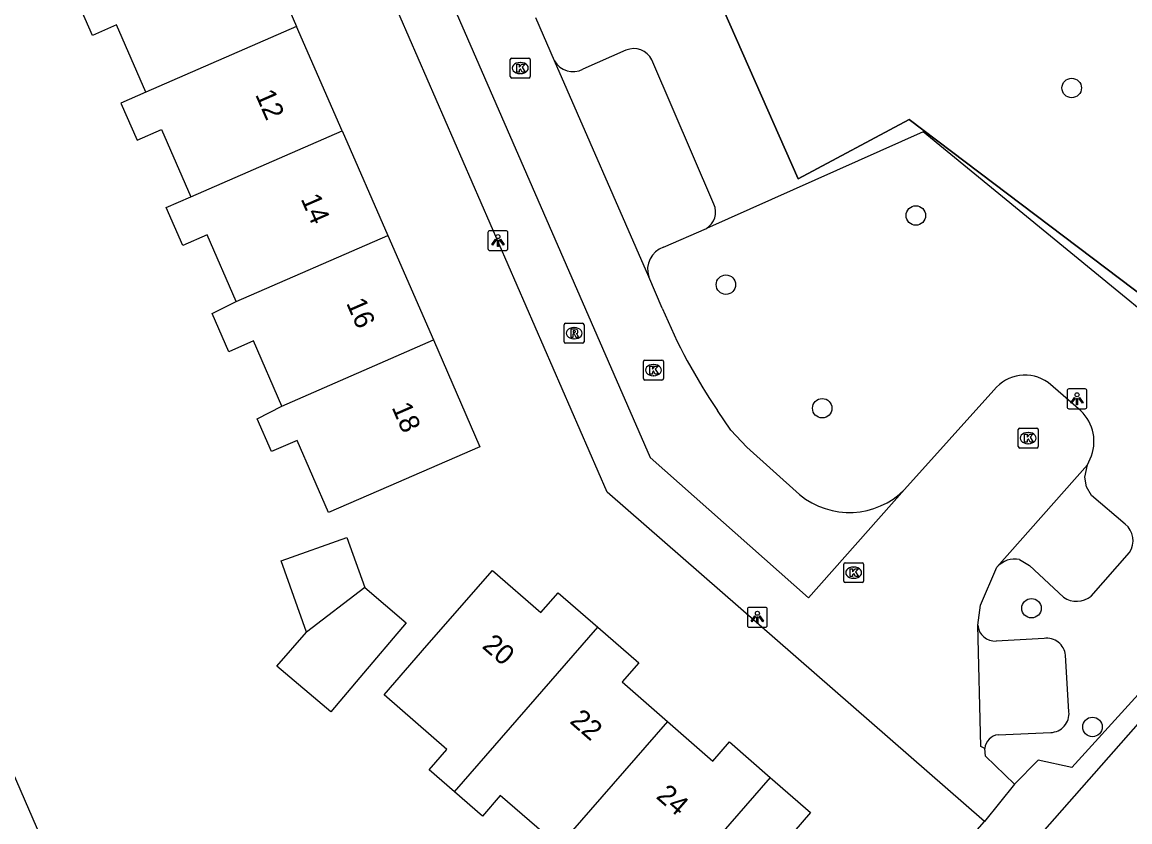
# Model space of a CAD drawing. Extents: x 158474 to 159560, y 388525 to 389605.
# Drawn here: x 158933.9 to 158989.5, y 388910.6 to 388950.7 of the extents above; entities that cross this region are included whole.
import ezdxf

# ---------------------------------------------------------------- set-up
doc = ezdxf.new("R2010")
doc.units = 0
for name, color, linetype in [('IMGEO_Boom', 7, 'Continuous'), ('IMGEO_Fietspad_gesloten', 7, 'Continuous'), ('IMGEO_Groenvoorziening', 7, 'Continuous'), ('IMGEO_Hek', 7, 'Continuous'), ('IMGEO_Kolk', 7, 'Continuous'), ('IMGEO_Lichtpunt', 7, 'Continuous'), ('IMGEO_Pand', 7, 'Continuous'), ('IMGEO_Pand_nummerreeks', 7, 'Continuous'), ('IMGEO_Parkeervlak_open', 7, 'Continuous'), ('IMGEO_Rijbaan_lokaal_open', 7, 'Continuous'), ('IMGEO_Rioolput', 7, 'Continuous'), ('IMGEO_Voetpad_open', 7, 'Continuous')]:
    doc.layers.add(name, color=color, linetype=linetype)

msp = doc.modelspace()

# ---------------------------------------------------------------- linework, layer by layer
at = {"layer": 'IMGEO_Boom'}
for centre in [(158986.575, 388947.388), (158978.753, 388940.986), (158969.222, 388937.515), (158974.056, 388931.312), (158984.558, 388921.273), (158987.617, 388915.314)]:
    msp.add_circle(centre, 0.489, dxfattribs=at)
at = {"layer": 'IMGEO_Fietspad_gesloten'}
msp.add_lwpolyline([(158982.556, 388907.1), (158984.126, 388908.89), (158991.035, 388916.747), (158993.803, 388919.761), (158997.258, 388923.376), (159000, 388926.236), (159000.439, 388926.694), (159004.156, 388930.365), (159007.355, 388933.494), (159010.208, 388936.145), (159013.072, 388938.778), (159015.935, 388941.39), (159018.694, 388943.743), (159033.647, 388956.597), (159049.939, 388970.49), (159054.573, 388974.475), (159070.579, 388988.241), (159084.209, 389000), (159114.372, 389026.022)], dxfattribs=at)
at = {"layer": 'IMGEO_Groenvoorziening'}
for points in [[(158962.621, 388965.988), (158972.851, 388942.824), (158978.418, 388945.81), (159000.966, 388928.748)], [(159000.154, 388927.952), (158979.119, 388945.188), (158968.242, 388940.342)]]:
    msp.add_lwpolyline(points, dxfattribs=at)
at = {"layer": 'IMGEO_Hek'}
msp.add_lwpolyline([(159000.966, 388928.748), (158978.418, 388945.81), (158972.851, 388942.824), (158962.621, 388965.988)], dxfattribs=at)
at = {"layer": 'IMGEO_Kolk'}
for p, q in [((158958.403, 388947.962), (158958.403, 388948.814)), ((158958.478, 388948.888), (158959.33, 388948.888)), ((158958.891, 388948.668), (158958.916, 388948.668)), ((158959.404, 388948.814), (158959.404, 388947.962)), ((158958.914, 388948.108), (158958.889, 388948.108)), ((158959.33, 388947.888), (158958.478, 388947.888)), ((158965.087, 388932.8), (158965.087, 388933.652)), ((158965.162, 388933.726), (158966.014, 388933.726)), ((158966.088, 388933.652), (158966.088, 388932.8)), ((158965.575, 388933.506), (158965.6, 388933.506)), ((158966.014, 388932.726), (158965.162, 388932.726)), ((158965.598, 388932.946), (158965.573, 388932.946)), ((158983.969, 388930.313), (158984.821, 388930.313)), ((158983.894, 388929.387), (158983.894, 388930.239)), ((158984.382, 388930.093), (158984.407, 388930.093)), ((158984.895, 388930.239), (158984.895, 388929.387)), ((158984.821, 388929.313), (158983.969, 388929.313)), ((158984.405, 388929.533), (158984.38, 388929.533)), ((158975.133, 388922.632), (158975.133, 388923.484)), ((158975.208, 388923.558), (158976.06, 388923.558)), ((158975.621, 388923.338), (158975.646, 388923.338)), ((158976.134, 388923.484), (158976.134, 388922.632)), ((158976.06, 388922.558), (158975.208, 388922.558)), ((158975.644, 388922.778), (158975.619, 388922.778))]:
    msp.add_line(p, q, dxfattribs=at)
for points in [[(158958.403, 388947.962), (158958.403, 388948.814)], [(158958.478, 388948.888), (158959.33, 388948.888)], [(158959.404, 388948.814), (158959.404, 388947.962)], [(158958.724, 388948.588), (158958.847, 388948.588), (158958.847, 388948.437), (158958.977, 388948.588), (158959.141, 388948.588), (158958.995, 388948.437), (158959.148, 388948.188), (158958.996, 388948.188), (158958.911, 388948.352), (158958.847, 388948.285), (158958.847, 388948.188), (158958.724, 388948.188), (158958.724, 388948.588)], [(158959.33, 388947.888), (158958.478, 388947.888)], [(158965.087, 388932.8), (158965.087, 388933.652)], [(158965.162, 388933.726), (158966.014, 388933.726)], [(158966.088, 388933.652), (158966.088, 388932.8)], [(158965.408, 388933.426), (158965.531, 388933.426), (158965.531, 388933.275), (158965.661, 388933.426), (158965.825, 388933.426), (158965.679, 388933.275), (158965.832, 388933.026), (158965.68, 388933.026), (158965.595, 388933.19), (158965.531, 388933.123), (158965.531, 388933.026), (158965.408, 388933.026), (158965.408, 388933.426)], [(158966.014, 388932.726), (158965.162, 388932.726)], [(158983.969, 388930.313), (158984.821, 388930.313)], [(158983.894, 388929.387), (158983.894, 388930.239)], [(158984.215, 388930.013), (158984.338, 388930.013), (158984.338, 388929.862), (158984.468, 388930.013), (158984.632, 388930.013), (158984.486, 388929.862), (158984.639, 388929.613), (158984.487, 388929.613), (158984.402, 388929.777), (158984.338, 388929.71), (158984.338, 388929.613), (158984.215, 388929.613), (158984.215, 388930.013)], [(158984.895, 388930.239), (158984.895, 388929.387)], [(158984.821, 388929.313), (158983.969, 388929.313)], [(158975.133, 388922.632), (158975.133, 388923.484)], [(158975.208, 388923.558), (158976.06, 388923.558)], [(158975.454, 388923.258), (158975.577, 388923.258), (158975.577, 388923.107), (158975.707, 388923.258), (158975.871, 388923.258), (158975.725, 388923.107), (158975.878, 388922.858), (158975.726, 388922.858), (158975.641, 388923.022), (158975.577, 388922.955), (158975.577, 388922.858), (158975.454, 388922.858), (158975.454, 388923.258)], [(158976.134, 388923.484), (158976.134, 388922.632)], [(158976.06, 388922.558), (158975.208, 388922.558)]]:
    msp.add_lwpolyline(points, dxfattribs=at)
for centre, start, end in [((158958.48, 388948.812), 91.552, 178.448), ((158958.48, 388948.812), 91.552, 178.448), ((158959.328, 388948.812), 1.552, 88.448), ((158959.328, 388948.812), 1.552, 88.448), ((158958.48, 388947.964), 181.552, 268.448), ((158958.48, 388947.964), 181.552, 268.448), ((158959.328, 388947.964), 271.552, 358.448), ((158959.328, 388947.964), 271.552, 358.448), ((158965.164, 388933.65), 91.552, 178.448), ((158965.164, 388933.65), 91.552, 178.448), ((158966.012, 388933.65), 1.552, 88.448), ((158966.012, 388933.65), 1.552, 88.448), ((158965.164, 388932.802), 181.552, 268.448), ((158965.164, 388932.802), 181.552, 268.448), ((158966.012, 388932.802), 271.552, 358.448), ((158966.012, 388932.802), 271.552, 358.448), ((158983.971, 388930.237), 91.552, 178.448), ((158983.971, 388930.237), 91.552, 178.448), ((158984.819, 388930.237), 1.552, 88.448), ((158984.819, 388930.237), 1.552, 88.448), ((158983.971, 388929.389), 181.552, 268.448), ((158983.971, 388929.389), 181.552, 268.448), ((158984.819, 388929.389), 271.552, 358.448), ((158984.819, 388929.389), 271.552, 358.448), ((158975.21, 388923.482), 91.552, 178.448), ((158975.21, 388923.482), 91.552, 178.448), ((158976.058, 388923.482), 1.552, 88.448), ((158976.058, 388923.482), 1.552, 88.448), ((158975.21, 388922.634), 181.552, 268.448), ((158975.21, 388922.634), 181.552, 268.448), ((158976.058, 388922.634), 271.552, 358.448), ((158976.058, 388922.634), 271.552, 358.448)]:
    msp.add_arc(centre, 0.0765, start, end, dxfattribs=at)
for centre, major_axis, ratio, start_param, end_param in [((158958.89, 388948.388), (-0.387, 0.002), 0.722429, 4.712389, 7.853982), ((158958.915, 388948.388), (-0.39, 0.002), 0.717154, 1.570796, 4.712389), ((158965.574, 388933.226), (-0.387, 0.002), 0.722429, 4.712389, 7.853982), ((158965.599, 388933.226), (-0.39, 0.002), 0.717154, 1.570796, 4.712389), ((158984.381, 388929.813), (-0.387, 0.002), 0.722429, 4.712389, 7.853982), ((158984.406, 388929.813), (-0.39, 0.002), 0.717154, 1.570796, 4.712389), ((158975.62, 388923.058), (-0.387, 0.002), 0.722429, 4.712389, 7.853982), ((158975.645, 388923.058), (-0.39, 0.002), 0.717154, 1.570796, 4.712389)]:
    msp.add_ellipse(centre, major_axis=major_axis, ratio=ratio, start_param=start_param, end_param=end_param, dxfattribs=at)
at = {"layer": 'IMGEO_Lichtpunt'}
for p, q in [((158957.282, 388940.129), (158957.282, 388939.322)), ((158957.282, 388940.129), (158957.282, 388939.322)), ((158958.184, 388940.224), (158957.376, 388940.224)), ((158958.184, 388940.224), (158957.376, 388940.224)), ((158958.278, 388939.322), (158958.278, 388940.129)), ((158958.278, 388939.322), (158958.278, 388940.129)), ((158957.376, 388939.228), (158958.184, 388939.228)), ((158957.376, 388939.228), (158958.184, 388939.228)), ((158986.344, 388932.189), (158986.344, 388931.382)), ((158986.344, 388932.189), (158986.344, 388931.382)), ((158987.246, 388932.284), (158986.438, 388932.284)), ((158987.246, 388932.284), (158986.438, 388932.284)), ((158987.34, 388931.382), (158987.34, 388932.189)), ((158987.34, 388931.382), (158987.34, 388932.189)), ((158986.438, 388931.288), (158987.246, 388931.288)), ((158986.438, 388931.288), (158987.246, 388931.288)), ((158970.303, 388921.222), (158970.303, 388920.415)), ((158970.303, 388921.222), (158970.303, 388920.415)), ((158971.205, 388921.317), (158970.397, 388921.317)), ((158971.205, 388921.317), (158970.397, 388921.317)), ((158971.299, 388920.415), (158971.299, 388921.222)), ((158971.299, 388920.415), (158971.299, 388921.222)), ((158970.397, 388920.321), (158971.205, 388920.321)), ((158970.397, 388920.321), (158971.205, 388920.321))]:
    msp.add_line(p, q, dxfattribs=at)
for points in [[(158957.656, 388939.793), (158957.695, 388939.765), (158957.507, 388939.503), (158957.469, 388939.53), (158957.656, 388939.793)], [(158957.758, 388939.745), (158957.805, 388939.745), (158957.805, 388939.423), (158957.758, 388939.423), (158957.758, 388939.745)], [(158957.868, 388939.765), (158957.906, 388939.792), (158958.093, 388939.53), (158958.054, 388939.502), (158957.868, 388939.765)], [(158986.718, 388931.853), (158986.757, 388931.825), (158986.569, 388931.563), (158986.531, 388931.59), (158986.718, 388931.853)], [(158986.82, 388931.805), (158986.867, 388931.805), (158986.867, 388931.483), (158986.82, 388931.483), (158986.82, 388931.805)], [(158986.93, 388931.825), (158986.968, 388931.852), (158987.155, 388931.59), (158987.116, 388931.562), (158986.93, 388931.825)], [(158970.677, 388920.886), (158970.716, 388920.858), (158970.528, 388920.596), (158970.49, 388920.623), (158970.677, 388920.886)], [(158970.779, 388920.838), (158970.826, 388920.838), (158970.826, 388920.516), (158970.779, 388920.516), (158970.779, 388920.838)], [(158970.889, 388920.858), (158970.927, 388920.885), (158971.114, 388920.623), (158971.075, 388920.595), (158970.889, 388920.858)]]:
    msp.add_lwpolyline(points, dxfattribs=at)
for centre in [(158957.781, 388939.927), (158986.843, 388931.987), (158970.802, 388921.02)]:
    msp.add_circle(centre, 0.0994, dxfattribs=at)
for centre, start, end in [((158957.376, 388940.129), 90, 180), ((158957.376, 388940.129), 90, 180), ((158958.184, 388940.129), 0, 90), ((158958.184, 388940.129), 0, 90), ((158957.376, 388939.322), 180, 270), ((158957.376, 388939.322), 180, 270), ((158958.184, 388939.322), 270, 0), ((158958.184, 388939.322), 270, 360), ((158986.438, 388932.189), 90, 180), ((158986.438, 388932.189), 90, 180), ((158987.246, 388932.189), 0, 90), ((158987.246, 388932.189), 0, 90), ((158986.438, 388931.382), 180, 270), ((158986.438, 388931.382), 180, 270), ((158987.246, 388931.382), 270, 0), ((158987.246, 388931.382), 270, 360), ((158970.397, 388921.222), 90, 180), ((158970.397, 388921.222), 90, 180), ((158971.205, 388921.222), 0, 90), ((158971.205, 388921.222), 0, 90), ((158970.397, 388920.415), 180, 270), ((158970.397, 388920.415), 180, 270), ((158971.205, 388920.415), 270, 0), ((158971.205, 388920.415), 270, 360)]:
    msp.add_arc(centre, 0.0946, start, end, dxfattribs=at)
at = {"layer": 'IMGEO_Pand'}
for points in [[(158945.391, 388955.722), (158947.678, 388950.476)], [(158940.111, 388947.176), (158938.639, 388950.55), (158937.43, 388950.023), (158936.628, 388951.861), (158937.843, 388952.431)], [(158947.678, 388950.476), (158940.111, 388947.176)], [(158949.966, 388945.23), (158947.678, 388950.476)], [(158940.111, 388947.176), (158938.864, 388946.632), (158939.676, 388944.769), (158940.904, 388945.305), (158942.378, 388941.923)], [(158942.378, 388941.923), (158949.966, 388945.23)], [(158949.966, 388945.23), (158952.253, 388939.984)], [(158944.649, 388936.668), (158943.19, 388940.015), (158941.969, 388939.482), (158941.14, 388941.383), (158942.378, 388941.923)], [(158944.649, 388936.668), (158952.253, 388939.984)], [(158952.253, 388939.984), (158954.541, 388934.738)], [(158946.941, 388931.423), (158945.516, 388934.691), (158944.272, 388934.148), (158943.438, 388936.061), (158944.649, 388936.668)], [(158954.541, 388934.738), (158956.876, 388929.382), (158952.293, 388927.384), (158949.288, 388926.073), (158947.709, 388929.695), (158946.423, 388929.134), (158945.703, 388930.785), (158946.941, 388931.423)], [(158946.941, 388931.423), (158954.541, 388934.738)], [(158948.18, 388920.072), (158946.904, 388923.644), (158950.199, 388924.822), (158951.097, 388922.309)], [(158955.599, 388912.061), (158954.335, 388913.162), (158955.223, 388914.181), (158952.066, 388916.931), (158954.219, 388919.404), (158957.502, 388923.175), (158959.938, 388921.054), (158960.808, 388922.053), (158962.793, 388920.325)], [(158951.097, 388922.309), (158953.179, 388920.541), (158950.853, 388917.802), (158949.389, 388916.079), (158946.692, 388918.369), (158948.18, 388920.072)], [(158951.097, 388922.309), (158948.18, 388920.072)], [(158955.599, 388912.061), (158962.793, 388920.325)], [(158962.793, 388920.325), (158964.85, 388918.533), (158964.012, 388917.571), (158966.287, 388915.59)], [(158966.287, 388915.59), (158960.832, 388909.324)], [(158966.287, 388915.59), (158968.57, 388913.601), (158969.405, 388914.56), (158971.452, 388912.777)], [(158971.452, 388912.777), (158973.473, 388911.017), (158972.628, 388910.046), (158975.03, 388907.954), (158969.541, 388901.65), (158966.363, 388904.418), (158965.499, 388903.426), (158964.255, 388904.51)], [(158971.452, 388912.777), (158964.255, 388904.51)], [(158960.832, 388909.324), (158957.901, 388911.876), (158957, 388910.841), (158955.599, 388912.061)]]:
    msp.add_lwpolyline(points, dxfattribs=at)
at = {"layer": 'IMGEO_Parkeervlak_open'}
for points in [[(158964.207, 388949.284), (158962.048, 388948.325)], [(158968.622, 388941.553), (158965.501, 388948.801)], [(158966.091, 388939.404), (158968.242, 388940.342)], [(158989.257, 388925.5), (158987.577, 388926.933), (158987.314, 388927.361), (158987.239, 388927.857), (158987.372, 388928.478)], [(158983.958, 388923.722), (158984.465, 388923.419), (158986.161, 388921.821)], [(158987.551, 388921.883), (158989.469, 388924.077)], [(158985.189, 388919.759), (158982.784, 388919.626)], [(158986.437, 388916.078), (158986.261, 388918.916)], [(158982.885, 388914.926), (158985.521, 388915.032)]]:
    msp.add_lwpolyline(points, dxfattribs=at)
for centre, radius, start, end in [((158964.603, 388948.369), 0.997, 25.6809, 113.3818), ((158961.563, 388949.299), 1.089, 210.0075, 296.4762), ((158967.75, 388941.161), 0.956, 300.9644, 24.1929), ((158966.476, 388938.285), 1.184, 108.9996, 198.3934), ((158988.599, 388924.675), 1.056, 325.5153, 51.432), ((158983.736, 388922.511), 1.232, 79.6257, 137.789), ((158986.813, 388922.818), 1.191, 236.8254, 308.2825), ((158982.728, 388920.496), 0.871, 184.7108, 273.6591), ((158985.318, 388918.82), 0.948, 5.8139, 97.8245), ((158985.477, 388915.995), 0.964, 272.6315, 4.9501), ((158983.01, 388914.126), 0.809, 98.8758, 172.214)]:
    msp.add_arc(centre, radius, start, end, dxfattribs=at)
at = {"layer": 'IMGEO_Rijbaan_lokaal_open'}
for points in [[(158935.81, 388996.86), (158949.356, 388965.698), (158965.417, 388928.842), (158973.375, 388921.798), (158978.193, 388927.225)], [(158960.62, 388948.755), (158959.679, 388950.909)], [(158965.353, 388937.911), (158960.62, 388948.755)], [(158966.032, 388936.334), (158965.353, 388937.911)], [(158972.921, 388926.974), (158970.265, 388929.352), (158969.464, 388930.218), (158968.806, 388931.198)], [(158928.728, 388923.855), (158935.982, 388907.162)]]:
    msp.add_lwpolyline(points, dxfattribs=at)
for centre, radius, start, end in [((158992.131, 388947.113), 28.238, 202.4413, 214.3065), ((158975.418, 388930.021), 3.939, 230.6643, 314.7873)]:
    msp.add_arc(centre, radius, start, end, dxfattribs=at)
at = {"layer": 'IMGEO_Rioolput'}
for p, q in [((158961.103, 388934.653), (158961.103, 388935.505)), ((158961.178, 388935.579), (158962.03, 388935.579)), ((158961.591, 388935.359), (158961.616, 388935.359)), ((158962.104, 388935.505), (158962.104, 388934.653)), ((158961.614, 388934.799), (158961.589, 388934.799)), ((158962.03, 388934.579), (158961.178, 388934.579))]:
    msp.add_line(p, q, dxfattribs=at)
for points in [[(158961.103, 388934.653), (158961.103, 388935.505)], [(158961.178, 388935.579), (158962.03, 388935.579)], [(158962.104, 388935.505), (158962.104, 388934.653)], [(158961.692, 388935.277), (158961.44, 388935.279), (158961.44, 388934.879)], [(158961.44, 388934.879), (158961.564, 388934.879), (158961.564, 388935.041), (158961.575, 388935.041)], [(158961.618, 388935.198), (158961.564, 388935.198), (158961.564, 388935.117)], [(158961.564, 388935.117), (158961.616, 388935.117)], [(158961.622, 388935.012), (158961.693, 388934.879), (158961.833, 388934.879), (158961.768, 388935.005)], [(158962.03, 388934.579), (158961.178, 388934.579)]]:
    msp.add_lwpolyline(points, dxfattribs=at)
for centre, radius, start, end in [((158961.18, 388935.503), 0.0765, 91.552, 178.448), ((158961.18, 388935.503), 0.0765, 91.552, 178.448), ((158962.028, 388935.503), 0.0765, 1.552, 88.448), ((158962.028, 388935.503), 0.0765, 1.552, 88.448), ((158961.574, 388934.988), 0.0533, 26.0293, 88.6989), ((158961.6, 388935.306), 0.19, 274.7715, 282.9687), ((158961.624, 388935.102), 0.0964, 77.0061, 93.1865), ((158961.638, 388935.159), 0.0378, 276.6634, 79.6772), ((158961.691, 388935.167), 0.109, 350.3612, 89.416), ((158961.689, 388935.167), 0.112, 277.5842, 350.9817), ((158961.673, 388934.952), 0.108, 29.5134, 73.7905), ((158961.18, 388934.655), 0.0765, 181.552, 268.448), ((158961.18, 388934.655), 0.0765, 181.552, 268.448), ((158962.028, 388934.655), 0.0765, 271.552, 358.448), ((158962.028, 388934.655), 0.0765, 271.552, 358.448)]:
    msp.add_arc(centre, radius, start, end, dxfattribs=at)
for centre, major_axis, ratio, start_param, end_param in [((158961.59, 388935.079), (-0.387, 0.002), 0.722429, 4.712389, 7.853982), ((158961.615, 388935.079), (-0.39, 0.002), 0.717154, 1.570796, 4.712389)]:
    msp.add_ellipse(centre, major_axis=major_axis, ratio=ratio, start_param=start_param, end_param=end_param, dxfattribs=at)
at = {"layer": 'IMGEO_Voetpad_open'}
for points in [[(158982.198, 388910.573), (158963.265, 388927.1), (158940.226, 388980.021), (158933.359, 388995.794)], [(158987.026, 388931.181), (158985.399, 388932.6)], [(158982.676, 388932.226), (158978.193, 388927.225)], [(158987.372, 388928.478), (158987.5, 388928.773)], [(158982.824, 388923.338), (158987.372, 388928.478)], [(159000.154, 388927.952), (159000, 388927.793), (158996.063, 388923.721), (158986.581, 388913.276), (158984.886, 388913.648), (158983.711, 388912.434)], [(158981.86, 388920.424), (158981.993, 388921.419), (158982.824, 388923.338)], [(158982.208, 388914.236), (158982.016, 388914.335), (158981.86, 388920.424)], [(158983.711, 388912.434), (158982.25, 388913.851), (158982.208, 388914.236)], [(158983.711, 388912.434), (158982.198, 388910.573)], [(158960.457, 388885.716), (158982.198, 388910.573)]]:
    msp.add_lwpolyline(points, dxfattribs=at)
for centre, radius, start, end in [((158984.236, 388930.967), 2.005, 54.5486, 141.0925), ((158985.6, 388929.65), 2.093, 335.2358, 47.0361)]:
    msp.add_arc(centre, radius, start, end, dxfattribs=at)

# ---------------------------------------------------------------- texts
at = {"layer": 'IMGEO_Pand_nummerreeks'}
for s, rotation, p in [('12', 293.5598, (158945.589, 388947.059)), ('14', 293.5596, (158947.873, 388941.824)), ('16', 293.5596, (158950.154, 388936.592)), ('18', 293.5596, (158952.436, 388931.358)), ('20', 318.9542, (158956.938, 388919.317)), ('22', 318.9443, (158961.341, 388915.547)), ('24', 318.9443, (158965.674, 388911.773))]:
    msp.add_text(s, height=1, rotation=rotation, dxfattribs=at).set_placement(p)

doc.saveas('drawing.dxf')
